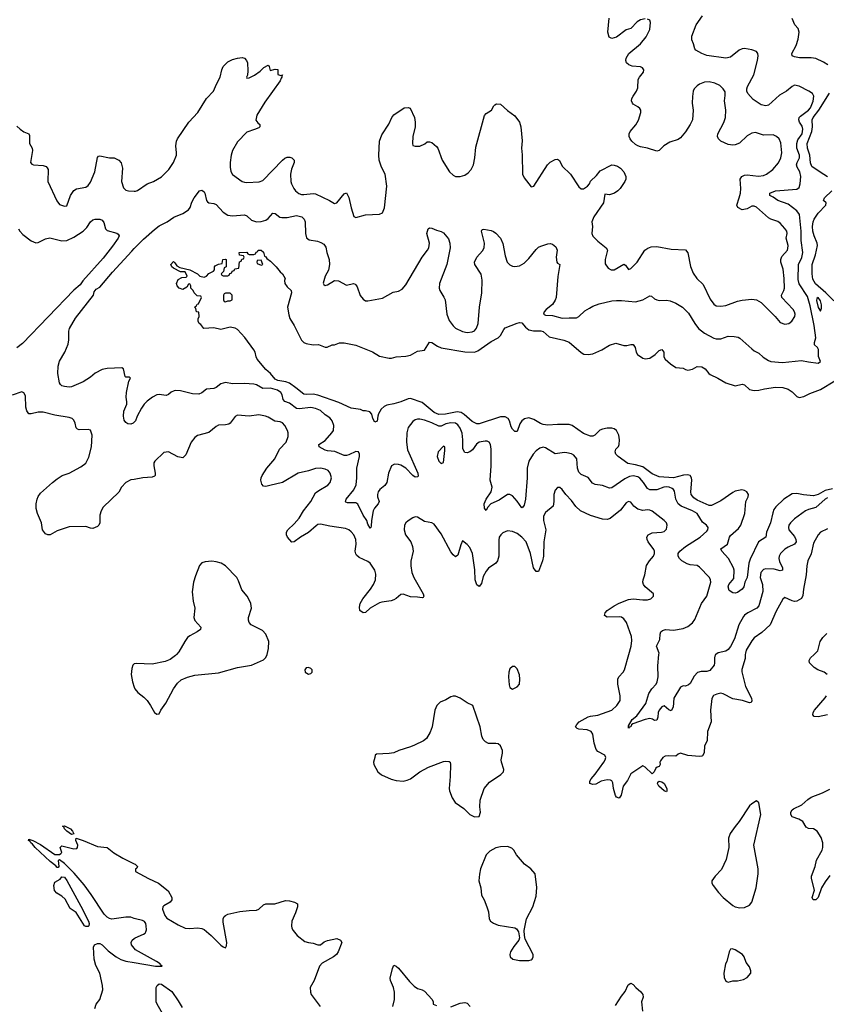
# Model space of a CAD drawing. Header units: inches. Extents: x 2001573 to 2220545, y 644482 to 846830.
# Tile 749 of 755: x 2209033 to 2215839, y 757049 to 765354. Entities that reach past the tile are written whole.
import ezdxf

# ---------------------------------------------------------------- set-up
doc = ezdxf.new("R2010")
doc.units = ezdxf.units.IN
doc.header["$MEASUREMENT"] = 0
for name, color, linetype in [('C2705', 7, 'Continuous'), ('C2706', 7, 'Continuous'), ('C2715', 7, 'Continuous'), ('C2716', 7, 'Continuous')]:
    doc.layers.add(name, color=color, linetype=linetype)

msp = doc.modelspace()

# ---------------------------------------------------------------- linework, layer by layer
at = {"layer": 'C2705', "color": 5}
for points, elevation in [([(2210000, 759920.2), (2209987.3, 759910), (2209978.8, 759881.2), (2209973, 759830), (2209983.8, 759770), (2210000, 759724.8)], 320), ([(2210000, 757772.7), (2209970, 757783.8), (2209930, 757784.3), (2209810, 757767), (2209790, 757771.2), (2209770, 757783.2), (2209747, 757810), (2209636.2, 757976.2), (2209576.7, 758056.7), (2209493.8, 758153.7), (2209410, 758236), (2209370, 758268), (2209358, 758262), (2209364.7, 758210), (2209357.3, 758202.7), (2209350, 758202.7), (2209338, 758218), (2209290, 758253.3), (2209164, 758370), (2209140.7, 758400.7), (2209127.3, 758410), (2209122.7, 758422.7), (2209107, 758430), (2209110, 758442), (2209144.7, 758430), (2209210, 758395.5), (2209330, 758312), (2209370, 758312), (2209380.4, 758319.6), (2209388, 758330), (2209375.3, 758370), (2209390, 758384.7), (2209490, 758358.8), (2209516, 758364), (2209522, 758370), (2209522.7, 758390), (2209507, 758430), (2209510, 758451.3), (2209570, 758431.4), (2209690, 758381.1), (2209770, 758371.3), (2209826.6, 758326.6), (2209902.6, 758282.6), (2210000, 758233.9)], 280), ([(2209667.7, 757012.3), (2209679, 757050), (2209709.5, 757090.5), (2209734.5, 757170), (2209731.8, 757208.2), (2209709.6, 757310), (2209676.6, 757376.6), (2209660.7, 757430), (2209656, 757530), (2209664.2, 757550), (2209690, 757562.1), (2209710, 757561.1), (2209730, 757549.6), (2209779.3, 757499.3), (2209848.6, 757448.6), (2209887.9, 757427.9), (2209930, 757412.7), (2210000, 757400.7)], 280), ([(2210000, 757521.4), (2209977.4, 757550), (2209972.8, 757570), (2209982, 757590), (2210000, 757603.7)], 280)]:
    msp.add_lwpolyline(points, dxfattribs=dict(at, elevation=elevation))
at = {"layer": 'C2705', "color": 5, "elevation": 280}
for points in [[(2209470, 758482), (2209432.3, 758510), (2209412.3, 758530), (2209405.6, 758545.6), (2209395.3, 758550), (2209410, 758554), (2209461.6, 758530), (2209479.5, 758510), (2209490, 758486)], [(2209590, 757704.9), (2209581, 757710), (2209510, 757822.4), (2209458, 757858), (2209416, 757935.9), (2209390, 757959.7), (2209347, 757987), (2209328.1, 758008.1), (2209321.8, 758050), (2209330, 758078), (2209375.3, 758104.7), (2209390, 758124.7), (2209410, 758121), (2209430, 758094), (2209550, 757876.9), (2209614.2, 757750), (2209620.1, 757730), (2209615.7, 757710), (2209610, 757704.9)]]:
    msp.add_lwpolyline(points, close=True, dxfattribs=at)
at = {"layer": 'C2706', "color": 5}
for points, elevation in [([(2209010, 764456), (2209036, 764430), (2209067.9, 764407.9), (2209110.7, 764390.7), (2209115.9, 764375.9), (2209117.1, 764310), (2209137.3, 764270), (2209142, 764250), (2209124, 764150), (2209135.9, 764135.9), (2209150.4, 764130.4), (2209230, 764125.3), (2209256, 764116), (2209265.3, 764105.3), (2209272.2, 764090), (2209270.5, 763990), (2209345.9, 763825.8), (2209370, 763794.8), (2209410, 763781), (2209430, 763784.7), (2209462.4, 763870), (2209490, 763913), (2209513, 763927), (2209590, 763941.5), (2209610, 763954.6), (2209630, 763984.4), (2209668, 764070), (2209690, 764191), (2209698.4, 764201.6), (2209710, 764206.4), (2209790, 764188.7), (2209830, 764188.2), (2209870.3, 764170.3), (2209890, 764146), (2209901.8, 764101.8), (2209892.2, 763990), (2209910, 763934.8), (2209930, 763917.3), (2209950, 763910.7), (2210000, 763907.9)], 280), ([(2209022.6, 763590), (2209034.6, 763570), (2209061, 763540.9), (2209130, 763489.2), (2209170, 763472.2), (2209190, 763475.2), (2209250, 763506.4), (2209287.4, 763512.6), (2209390, 763488.4), (2209430, 763490.2), (2209490, 763520.6), (2209570, 763571.2), (2209599.6, 763600.4), (2209630, 763648.2), (2209650, 763666.4), (2209670, 763672.4), (2209710, 763672.2), (2209730, 763663.8), (2209743.2, 763643.2), (2209756.9, 763590), (2209770, 763576), (2209852.8, 763552.8), (2209864.8, 763544.8), (2209871.6, 763530), (2209864.5, 763510), (2209816.8, 763443.2), (2209736.5, 763343.5), (2209565.5, 763150), (2209543.1, 763116.9), (2209490, 763073.2), (2209056.7, 762623.3), (2209010, 762587.2)], 260), ([(2210000, 761959.4), (2209990, 761949.4), (2209970, 761942.7), (2209946.3, 761946.3), (2209930, 761955.3), (2209915.5, 761975.5), (2209909.7, 762009.7), (2209911.8, 762051.8), (2209936, 762110), (2209938, 762130), (2209930.9, 762170), (2209934.8, 762210), (2209954.7, 762305.3), (2209968, 762330), (2209959, 762339), (2209930, 762337.2), (2209923.6, 762343.6), (2209908, 762408), (2209896.4, 762416.4), (2209770, 762410.7), (2209730, 762402.8), (2209668.7, 762371.3), (2209630, 762338.9), (2209570, 762300.5), (2209470, 762258.3), (2209450, 762255.4), (2209410, 762258.7), (2209390, 762265.1), (2209376.3, 762276.3), (2209369.7, 762290), (2209355.6, 762370), (2209357.6, 762430), (2209370, 762473), (2209414.5, 762550), (2209443, 762617), (2209447.5, 762652.5), (2209447.4, 762727.4), (2209453.8, 762750), (2209504.5, 762835.5), (2209654.6, 763030), (2209660.3, 763059.7), (2209678.4, 763081.6), (2209710, 763098.9), (2209815.8, 763224.2), (2209978.8, 763401.2), (2210000, 763422.6)], 260), ([(2210000, 761476.8), (2209970, 761471.3), (2209930, 761451.5), (2209892.2, 761410), (2209870.2, 761369.8), (2209737.6, 761242.4), (2209720.3, 761210), (2209710, 761175.3), (2209710, 761108.7), (2209702, 761090), (2209690, 761078), (2209650, 761061.2), (2209630, 761064), (2209590, 761079), (2209450, 761075.6), (2209350, 761043.7), (2209291.3, 761010), (2209270, 761008.3), (2209250, 761018.4), (2209224.7, 761050), (2209216.3, 761110), (2209183.1, 761190), (2209172.6, 761230), (2209171.2, 761270), (2209179.7, 761310), (2209190, 761333.4), (2209210, 761360.4), (2209309.7, 761450.3), (2209350, 761480.5), (2209391.1, 761508.9), (2209451.9, 761528.1), (2209550, 761581.7), (2209590, 761614), (2209616.9, 761663.1), (2209639.3, 761750), (2209643.5, 761850), (2209630, 761891.8), (2209610, 761898), (2209534.9, 761894.9), (2209520.7, 761900.7), (2209509.6, 761910), (2209502.4, 761950), (2209490, 761976), (2209476, 761990), (2209450, 761999.7), (2209330, 762016.8), (2209230, 762042.7), (2209190, 762042.7), (2209130, 762029.7), (2209110, 762029.6), (2209093.9, 762053.9), (2209085.7, 762085.7), (2209081.5, 762181.5), (2209067, 762207), (2209050, 762215.1), (2208970, 762187.1)], 280)]:
    msp.add_lwpolyline(points, dxfattribs=dict(at, elevation=elevation))
at = {"layer": 'C2715', "color": 5}
for points, elevation in [([(2210000, 759724.8), (2210005.3, 759710), (2210030, 759679.3), (2210080.3, 759640.3), (2210107.7, 759610), (2210137.3, 759570), (2210170, 759511.3), (2210190, 759496), (2210210, 759498), (2210224, 759530), (2210266, 759590), (2210329.7, 759710.3), (2210363.3, 759756.7), (2210394.9, 759785.1), (2210450, 759808), (2210510, 759826), (2210710, 759844.9), (2210870, 759890.4), (2210990, 759910.5), (2211090, 759953), (2211110, 759973.4), (2211121.4, 759998.6), (2211121.8, 760000)], 320), ([(2210355.5, 760000), (2210348, 759992), (2210302, 759958), (2210259.7, 759940.3), (2210150, 759916.9), (2210015.5, 759924.5), (2210000, 759920.2)], 320), ([(2215155.5, 760000), (2215153.4, 759966.6), (2215126.5, 759873.5), (2215127.1, 759852.9), (2215157.8, 759730), (2215206.7, 759630), (2215210.2, 759609.8), (2215204.7, 759595.3), (2215190, 759591.1), (2215132.3, 759612.3), (2215050, 759626.2), (2214970, 759667.4), (2214950, 759671.9), (2214914.4, 759665.6), (2214886.8, 759653.2), (2214873.1, 759626.9), (2214861.6, 759530), (2214868.8, 759430), (2214836.1, 759350), (2214832.9, 759270), (2214812, 759230), (2214807.6, 759170), (2214795.2, 759144.8), (2214790, 759140.5), (2214770, 759139.7), (2214670, 759147.1), (2214610, 759166.6), (2214590, 759159.3), (2214570, 759142.9), (2214510, 759145.1), (2214479.6, 759140.4), (2214460.7, 759130), (2214438.8, 759101.2), (2214434.8, 759090), (2214437.3, 759070), (2214430, 759055.3), (2214410.8, 759049.2), (2214400.7, 759039.3), (2214386, 759010), (2214370, 758994), (2214310, 759049.4), (2214290, 759061.2), (2214190, 758993), (2214162.6, 758937.5), (2214125.5, 758890), (2214106.7, 758813.3), (2214090, 758787), (2214070, 758795.6), (2214061.5, 758810), (2214042.5, 758870), (2214036.8, 758916.8), (2214030, 758933.3), (2214019.3, 758939.3), (2213990, 758942), (2213938.8, 758930), (2213893.4, 758906.6), (2213870, 758901.7), (2213843.7, 758910), (2213844.7, 758930), (2213855.3, 758950), (2213890, 758990.3), (2213961.6, 759090), (2213974, 759110), (2213979.3, 759130), (2213969, 759150), (2213910, 759180.9), (2213896.6, 759196.6), (2213880.7, 759250), (2213870, 759328), (2213855.1, 759350), (2213822.5, 759362.5), (2213750, 759368.2), (2213735.9, 759375.9), (2213724, 759390), (2213732.8, 759410), (2213752.9, 759430), (2213830, 759472.1), (2213850, 759480.1), (2213910, 759488.9), (2214030, 759530.2), (2214071.3, 759568.7), (2214099.2, 759610), (2214099.8, 759650), (2214080.3, 759750), (2214079.1, 759790), (2214088.1, 759810), (2214126, 759850), (2214135.8, 759870), (2214172.4, 760000)], 280), ([(2214905.6, 760000), (2214902.2, 759997.8), (2214895.5, 759970), (2214896.9, 759930), (2214892.8, 759910), (2214857, 759863), (2214830, 759855), (2214783, 759857), (2214752.8, 759847.2), (2214724.5, 759815.5), (2214690, 759754.5), (2214677.6, 759742.4), (2214650, 759733.3), (2214630, 759734), (2214610, 759725.1), (2214552.9, 759630), (2214545.5, 759554.5), (2214530, 759524.5), (2214510, 759533.3), (2214470, 759565.1), (2214450, 759558.9), (2214429.2, 759530), (2214420.7, 759510), (2214417.8, 759470), (2214410, 759445.2), (2214390, 759442.9), (2214373.2, 759453.2), (2214350, 759458.7), (2214310, 759451.9), (2214206.4, 759413.6), (2214195.4, 759404.6), (2214190, 759389.3), (2214174.8, 759385.2), (2214170, 759378), (2214170, 759398), (2214200.5, 759450), (2214239.1, 759480.9), (2214315, 759585), (2214341.7, 759670), (2214368.1, 759710), (2214402.6, 759750), (2214412, 759770), (2214419.2, 759810), (2214416.9, 759903.1), (2214427, 760000)], 260), ([(2215845.7, 759830), (2215821.6, 759850), (2215767.3, 759870), (2215736.3, 759890), (2215696.4, 759930), (2215693.5, 759950), (2215706, 759970), (2215737.2, 760000)], 280), ([(2215850, 759489.8), (2215770, 759472.8), (2215735.6, 759475.6), (2215724.7, 759490), (2215726.9, 759510), (2215738, 759530), (2215830, 759633.7), (2215839.3, 759650)], 280), ([(2215870, 758133.7), (2215830, 758082), (2215799.7, 758030), (2215770, 757948.5), (2215750, 757931.1), (2215727.6, 757930), (2215719.7, 757950), (2215738.7, 758010), (2215714.8, 758110), (2215714.2, 758130), (2215744.3, 758210), (2215755.9, 758264.1), (2215803.1, 758350), (2215810, 758372), (2215810.8, 758410.8), (2215794.3, 758454.3), (2215762.9, 758510), (2215730, 758529.7), (2215690, 758532.8), (2215670, 758543.6), (2215640.5, 758590), (2215607.6, 758610), (2215550.7, 758630.7), (2215538.7, 758650), (2215538.7, 758670), (2215551.1, 758690), (2215561.9, 758698.1), (2215631.1, 758730), (2215682.6, 758777.4), (2215710, 758796.5), (2215807, 758833), (2215870, 758862.3)], 280), ([(2210000, 758233.9), (2210007.7, 758230), (2210026.8, 758210), (2210022, 758198), (2210011.3, 758188.7), (2210011, 758170), (2210119.1, 758110), (2210205.5, 758070), (2210286.2, 758006.2), (2210316.3, 757950), (2210318, 757930), (2210302, 757910), (2210250, 757879.7), (2210242, 757870), (2210237.3, 757850), (2210256.6, 757796.6), (2210274.2, 757774.2), (2210370, 757717.7), (2210430, 757692.2), (2210470, 757687.1), (2210533.9, 757693.9), (2210570, 757687.8), (2210590, 757678.3), (2210650, 757629), (2210730, 757547.8), (2210750, 757532.4), (2210770, 757525.5), (2210778.9, 757541.1), (2210780.5, 757570), (2210750, 757742), (2210748.7, 757770), (2210758.7, 757790), (2210770, 757797.8), (2210790.2, 757810.2), (2210890.3, 757830.3), (2210970, 757840.5), (2211030, 757842), (2211050, 757850.4), (2211090, 757888.5), (2211110, 757896.5), (2211185.1, 757894.9), (2211276.9, 757923.1), (2211310, 757921.1), (2211352, 757910), (2211375.9, 757895.9), (2211377.3, 757870), (2211361.1, 757818.9), (2211330.7, 757750), (2211327.3, 757710), (2211330.5, 757690), (2211340.5, 757670), (2211373, 757630), (2211439.2, 757579.2), (2211470, 757568.7), (2211510, 757565.5), (2211550, 757550.6), (2211570, 757550.7), (2211603.3, 757576.7), (2211630, 757588.2), (2211710, 757604.9), (2211741, 757590), (2211750.8, 757570), (2211721.6, 757490), (2211706, 757470), (2211682, 757450), (2211585.5, 757394.5), (2211563.8, 757370), (2211516.5, 757250), (2211484.9, 757190), (2211486, 757150), (2211493, 757130), (2211567.7, 757030)], 280), ([(2210000, 757603.7), (2210008.3, 757610), (2210078.9, 757641.1), (2210091.2, 757648.9), (2210098.9, 757661.1), (2210103.2, 757676.8), (2210101.5, 757710), (2210097.5, 757730), (2210086, 757746), (2210070, 757756.3), (2210010, 757769.1), (2210000, 757772.7)], 280), ([(2210000, 757400.7), (2210178, 757370), (2210234, 757370), (2210221.6, 757381.6), (2210219.5, 757390), (2210187.3, 757410), (2210010, 757508.7), (2210000, 757521.4)], 280), ([(2212181.2, 757030), (2212195.6, 757090), (2212196.3, 757150), (2212188, 757190), (2212162, 757250), (2212158, 757270), (2212178, 757350), (2212190, 757378), (2212210, 757371), (2212230, 757354), (2212321.5, 757241.5), (2212360.9, 757200.9), (2212390, 757183), (2212430, 757170.5), (2212450, 757159.1), (2212513.4, 757090), (2212522.8, 757070), (2212522, 757050), (2212550, 757038.4)], 280), ([(2210238.4, 756970), (2210191.8, 757050), (2210185.6, 757070), (2210185.6, 757190), (2210193.8, 757206.2), (2210210, 757220.7), (2210230, 757219.1), (2210315.9, 757155.9), (2210370, 757078.8), (2210402.8, 757022.8)], 260), ([(2214061.3, 757038.7), (2214110, 757117.3), (2214142.9, 757157.1), (2214167.9, 757212.1), (2214190, 757226), (2214210, 757216), (2214230.7, 757190), (2214272.7, 757152.7), (2214290.4, 757130), (2214294.9, 757110), (2214280.5, 757070), (2214288.6, 756990)], 280), ([(2212670, 757027), (2212750, 757059.1), (2212790, 757064.9), (2212810, 757059.1), (2212834.3, 757030)], 280)]:
    msp.add_lwpolyline(points, dxfattribs=dict(at, elevation=elevation))
for points, elevation in [([(2211470, 759888.7), (2211450, 759888), (2211438, 759870), (2211442, 759850), (2211470, 759832), (2211490, 759838), (2211502, 759850), (2211502, 759870), (2211490, 759882)], 320), ([(2213190, 759899), (2213170, 759878), (2213160.7, 759850), (2213156.3, 759810), (2213162, 759742), (2213170, 759722), (2213190, 759706), (2213230, 759726.8), (2213249.2, 759750), (2213254.5, 759790), (2213250, 759828), (2213230, 759879), (2213210, 759897.2)], 320), ([(2212710, 759647.3), (2212690, 759647.3), (2212670, 759641.6), (2212630, 759617), (2212582, 759598), (2212553, 759570), (2212536.4, 759530), (2212514.6, 759390), (2212496.1, 759344), (2212466, 759290), (2212439.1, 759270), (2212365.3, 759234.7), (2212330, 759219.7), (2212231, 759190), (2212188.9, 759171.1), (2212150, 759163.5), (2212042.5, 759157.5), (2212031.3, 759150), (2212030.9, 759129.1), (2212018, 759090), (2212021, 759070), (2212056, 759010), (2212085.2, 758985.2), (2212167.9, 758947.9), (2212210, 758937.3), (2212270, 758930.8), (2212302, 758938), (2212330, 758950.8), (2212410, 759010.7), (2212482, 759050), (2212610, 759095.5), (2212630, 759100.5), (2212657.5, 759097.5), (2212666, 759090), (2212667.3, 759070), (2212665.5, 758970), (2212656.4, 758870), (2212659.3, 758850), (2212682, 758790), (2212706.8, 758750), (2212779.9, 758699.9), (2212830, 758651), (2212870, 758631.3), (2212910, 758634), (2212921.2, 758670), (2212915.3, 758715.3), (2212919.7, 758770), (2212952.8, 758870), (2212996.5, 758923.5), (2213092.7, 758987.3), (2213114.5, 759010), (2213116.9, 759030), (2213098.3, 759090), (2213096.4, 759110), (2213107.3, 759167.3), (2213107, 759190), (2213090, 759229), (2213070, 759245.2), (2213050, 759249.4), (2212990, 759247.6), (2212962.3, 759262.3), (2212942.7, 759282.7), (2212932.3, 759310), (2212918.4, 759390), (2212855.3, 759570), (2212810, 759592.3), (2212750, 759631.8)], 320), ([(2214490, 758841.2), (2214470, 758848), (2214426.9, 758890), (2214415.1, 758910), (2214418, 758922), (2214428, 758930), (2214450, 758926), (2214471.6, 758910), (2214494, 758870), (2214494.4, 758850)], 280), ([(2215250, 758764), (2215210, 758740.9), (2215190, 758722.7), (2215104.9, 758590), (2215070, 758549.6), (2215029, 758490), (2215013.1, 758450), (2215016.5, 758370), (2214994.9, 758270), (2214953.9, 758186.1), (2214900.3, 758130), (2214873, 758090), (2214873.4, 758070), (2214883, 758050), (2214930, 757990.5), (2214970, 757950.4), (2215050, 757883), (2215070, 757870.5), (2215110, 757861.6), (2215150, 757866.4), (2215190, 757883.8), (2215209.7, 757910.3), (2215246.6, 758030), (2215262.8, 758150), (2215263.1, 758190), (2215226.9, 758390), (2215286.3, 758650), (2215270, 758748)], 320), ([(2213150, 758379.5), (2213090, 758377), (2213050, 758367.3), (2213000.5, 758339.5), (2212970.4, 758310), (2212921.6, 758190), (2212912.3, 758147.7), (2212908.4, 758090), (2212924.4, 758030), (2212928.6, 757970), (2212952.4, 757930), (2212974.9, 757870), (2212988.2, 757830), (2212994.9, 757770), (2213006, 757750), (2213030, 757732), (2213070, 757716.9), (2213210, 757694.9), (2213224.4, 757684.4), (2213241.3, 757661.3), (2213250.8, 757610), (2213246, 757590), (2213202.8, 757537.3), (2213174.3, 757490), (2213167.8, 757470), (2213170.4, 757450), (2213194.8, 757430), (2213250, 757418), (2213330, 757419.3), (2213350, 757424.9), (2213357.2, 757430), (2213366.6, 757450), (2213365.1, 757470), (2213298.9, 757598.9), (2213291.2, 757630), (2213291, 757670), (2213309.5, 757770), (2213362, 757870), (2213390, 757962), (2213395.2, 758035.2), (2213381.6, 758150), (2213345.6, 758190), (2213292.8, 758230), (2213223.7, 758310), (2213202.7, 758350), (2213185.8, 758365.8)], 320), ([(2215043.8, 757516.2), (2215030, 757512.7), (2215018.4, 757490), (2214998.7, 757410), (2214989, 757390), (2214974.9, 757310), (2214975.8, 757275.8), (2214990, 757244), (2215010, 757236.3), (2215050, 757247.7), (2215090, 757246), (2215141.2, 757258.8), (2215170, 757274), (2215200.9, 757310), (2215202, 757330), (2215190, 757364), (2215162.3, 757402.3), (2215145.1, 757450), (2215132, 757470), (2215070, 757509.4)], 320)]:
    msp.add_lwpolyline(points, close=True, dxfattribs=dict(at, elevation=elevation))
at = {"layer": 'C2716', "color": 5}
for points, elevation in [([(2210000, 763422.6), (2210078.4, 763501.6), (2210170, 763584.5), (2210210, 763615.3), (2210276.9, 763650), (2210332.7, 763687.3), (2210410, 763719.2), (2210458.6, 763750), (2210471.2, 763768.8), (2210486.3, 763813.7), (2210506.6, 763850), (2210550, 763909.2), (2210570, 763915.6), (2210590, 763900.8), (2210596.3, 763890), (2210610.2, 763830.2), (2210617.8, 763817.8), (2210630, 763810.3), (2210670, 763804.2), (2210690, 763794.7), (2210749.4, 763729.4), (2210790, 763705), (2210830, 763698.8), (2210930, 763708.7), (2210950, 763699.5), (2210990, 763663.2), (2211030.2, 763650.2), (2211070, 763651.8), (2211110, 763663.6), (2211130, 763678), (2211170, 763721.3), (2211190, 763718.4), (2211228, 763688), (2211244.2, 763684.2), (2211290, 763684.7), (2211370, 763702), (2211413.4, 763690), (2211432.3, 763672.3), (2211441.3, 763650), (2211443.8, 763550), (2211452.9, 763512.9), (2211475.9, 763495.9), (2211545.9, 763485.9), (2211575.4, 763475.4), (2211599.5, 763459.5), (2211615.5, 763435.5), (2211623.8, 763390), (2211643.2, 763330), (2211647.6, 763290), (2211639.5, 763240.5), (2211610.5, 763190), (2211592.7, 763132.7), (2211599.6, 763119.6), (2211610, 763112), (2211630, 763118), (2211690, 763154), (2211722, 763150), (2211790, 763114.8), (2211850, 763127.3), (2211862.5, 763122.5), (2211870, 763118.8), (2211881.3, 763101.3), (2211906.3, 763026.3), (2211930, 762996.3), (2211950, 762983), (2211970, 762981.6), (2212095.6, 763004.4), (2212184.8, 763055.2), (2212230, 763064.9), (2212259.4, 763080.6), (2212290, 763118), (2212429.7, 763350), (2212475.1, 763410), (2212484.7, 763430), (2212489.6, 763470), (2212469.5, 763550), (2212479, 763590), (2212490, 763598.8), (2212510, 763596.3), (2212550, 763578), (2212590, 763567.3), (2212610, 763554.8), (2212650, 763506.8), (2212663.7, 763470), (2212665.7, 763430), (2212637.8, 763290), (2212575.3, 763130), (2212571.5, 763090), (2212577.3, 763070), (2212612.8, 763012.8), (2212622, 762990), (2212637.6, 762870), (2212657.5, 762817.5), (2212690, 762771.8), (2212710, 762751.6), (2212770, 762722.8), (2212810, 762716.1), (2212850, 762720.9), (2212869.4, 762730), (2212888.8, 762751.2), (2212902.4, 762790), (2212912, 762930), (2212933.8, 763050), (2212936.5, 763156.5), (2212927.7, 763207.7), (2212874, 763290), (2212869.7, 763310), (2212889.6, 763350), (2212937.1, 763402.9), (2212952.3, 763430), (2212955.6, 763470), (2212929.5, 763570.5), (2212935.3, 763584.7), (2212950, 763586.8), (2213010, 763576.3), (2213030, 763567.7), (2213050, 763553.4), (2213090, 763510.6), (2213110, 763466), (2213130, 763361), (2213146, 763310), (2213170, 763284.9), (2213190, 763276.3), (2213210, 763273.4), (2213250, 763279.1), (2213290, 763301.6), (2213330, 763340.5), (2213390, 763415.5), (2213410, 763434.9), (2213430, 763443.8), (2213490, 763463.8), (2213510, 763466), (2213530, 763460.5), (2213557.7, 763437.7), (2213568.2, 763410), (2213560.3, 763350), (2213564.9, 763310), (2213570, 763301), (2213591.3, 763290), (2213573.3, 763186.7), (2213559.7, 763010), (2213552.6, 762987.4), (2213528.5, 762951.5), (2213475.5, 762910), (2213458.4, 762890), (2213454, 762870), (2213470, 762861.3), (2213530, 762858.9), (2213610, 762835.3), (2213670, 762840.4), (2213730, 762838.4), (2213750, 762850.4), (2213802.8, 762897.2), (2213839.8, 762920.2), (2213870, 762937.8), (2213922.5, 762957.5), (2214030, 762981.8), (2214070, 762985), (2214110, 762985.8), (2214230, 762972.8), (2214289.8, 762990.2), (2214350, 763024.4), (2214363, 763023), (2214390, 763000.5), (2214410.3, 762990.3), (2214430, 762986.5), (2214490, 762987.4), (2214521.7, 762981.7), (2214570, 762962), (2214624.9, 762930), (2214677.2, 762877.2), (2214729.1, 762790), (2214759.7, 762750), (2214810, 762710.2), (2214890, 762668), (2214910, 762661.8), (2214950, 762663.2), (2215010, 762684.2), (2215062, 762682), (2215095.1, 762675.1), (2215110, 762668), (2215210, 762576.4), (2215230, 762561.6), (2215270, 762542.4), (2215306.4, 762506.4), (2215350, 762479.5), (2215371.6, 762471.6), (2215470, 762463.2), (2215630, 762479.5), (2215690, 762466.7), (2215770, 762457.6), (2215790.5, 762470), (2215772.7, 762512.7), (2215773.2, 762573.2), (2215765.2, 762590), (2215739.7, 762610), (2215738.8, 762630), (2215751.5, 762670), (2215735.8, 762775.8), (2215701.6, 762941.6), (2215679.4, 763019.4), (2215610, 763126), (2215602, 763162), (2215604.5, 763290), (2215632.3, 763347.7), (2215639.6, 763390), (2215625.6, 763490), (2215628.2, 763570), (2215612.4, 763710), (2215590, 763742.9), (2215517.9, 763797.9), (2215430, 763829.2), (2215390, 763857.6), (2215362, 763870), (2215363.6, 763890), (2215410, 763909.2), (2215590, 763924.1), (2215610, 763939.6), (2215618.1, 763970), (2215623.4, 764030), (2215616, 764070), (2215592.7, 764110), (2215588.8, 764130), (2215593.8, 764150), (2215613.6, 764190), (2215612.7, 764210), (2215591.2, 764270), (2215591.1, 764310), (2215599.9, 764340.1), (2215634.5, 764390), (2215640.7, 764430), (2215635, 764455), (2215612, 764490), (2215605.9, 764510), (2215611.2, 764530), (2215620.3, 764539.7), (2215688.2, 764590), (2215706.3, 764610), (2215727.7, 764667.7), (2215734.7, 764710), (2215722.9, 764730), (2215690.7, 764750.7), (2215610, 764794.3), (2215570, 764801.1), (2215550, 764791.1), (2215503.1, 764750), (2215443.8, 764716.2), (2215350, 764634), (2215330, 764626.9), (2215290, 764636), (2215222, 764682), (2215176.1, 764730), (2215167.7, 764750), (2215167.6, 764770), (2215174.2, 764790), (2215226.3, 764890), (2215257.7, 765010), (2215263.9, 765050), (2215260.5, 765070), (2215250, 765085.1), (2215210, 765099.2), (2215150, 765109.7), (2215130, 765108.6), (2215103.1, 765096.9), (2215030, 765039.1), (2214990, 765028.5), (2214830, 765053.3), (2214788.2, 765068.2), (2214738, 765098), (2214730, 765108), (2214719.3, 765150), (2214704.4, 765184.4), (2214704.6, 765215.4), (2214740.7, 765310), (2214794.7, 765385.3)], 260), ([(2210000, 763907.9), (2210010, 763907.3), (2210027.2, 763912.8), (2210110, 763968.5), (2210162.7, 763990), (2210230, 764028.5), (2210292, 764090), (2210331.7, 764150), (2210355.1, 764210), (2210356.9, 764230), (2210349.7, 764290.3), (2210356.3, 764330), (2210364.7, 764350), (2210459.1, 764490), (2210537.2, 764570), (2210610, 764688), (2210669.6, 764750), (2210693.3, 764810), (2210723.6, 764870), (2210738, 764930), (2210750, 764958.8), (2210790, 764997.3), (2210830, 765017.3), (2210870, 765030.7), (2210910, 765034.8), (2210931, 765030), (2210946.8, 765010), (2210954, 764990), (2210957.1, 764922.9), (2210954.8, 764885.2), (2210947.3, 764870), (2210950, 764862), (2210970, 764864.9), (2211013.5, 764886.5), (2211061, 764919), (2211093.2, 764950), (2211130.7, 764970.7), (2211138.8, 764958.8), (2211145.4, 764925.4), (2211190, 764938), (2211210, 764934), (2211212, 764892), (2211236.4, 764883.6), (2211250.5, 764890), (2211243.6, 764876.4), (2211246, 764870), (2211238, 764862), (2211230, 764839.5), (2211100.8, 764659.2), (2211034.2, 764550), (2211027, 764507), (2211043, 764483), (2211058, 764470), (2211058, 764450), (2211050, 764442), (2211013.7, 764426.3), (2210950, 764404.5), (2210870, 764322.4), (2210828.9, 764250), (2210817.6, 764210), (2210810.3, 764150), (2210808.7, 764108.7), (2210814, 764074), (2210828.8, 764048.8), (2210911, 763990), (2210930, 763982.4), (2210950, 763982), (2211052.8, 763987.2), (2211083.3, 763996.7), (2211250, 764170.3), (2211270, 764185.3), (2211290, 764193.4), (2211313.4, 764193.4), (2211330, 764187.7), (2211348, 764168), (2211348.2, 764150), (2211326.5, 764093.5), (2211316.9, 764050), (2211320.3, 763990), (2211325.5, 763970), (2211346.5, 763930), (2211361.7, 763910), (2211388.7, 763888.7), (2211410, 763880.2), (2211430, 763878.4), (2211510, 763886.7), (2211530, 763884.7), (2211648, 763830), (2211690, 763804), (2211710, 763810.4), (2211770, 763886.4), (2211790, 763892.7), (2211810, 763854.8), (2211830, 763767.3), (2211853, 763693), (2211870, 763684.9), (2211950, 763706.7), (2212070, 763714.4), (2212094, 763726), (2212110, 763766), (2212130.6, 763950), (2212115.6, 764050), (2212085.1, 764110), (2212066.6, 764170), (2212063.9, 764210), (2212069.7, 764330), (2212090, 764384), (2212146.9, 764473.1), (2212173.3, 764530), (2212190, 764550.4), (2212278, 764610), (2212310, 764614), (2212326.8, 764606.8), (2212363.1, 764530), (2212370.4, 764490), (2212368.6, 764450), (2212350.7, 764370), (2212346.8, 764310), (2212351.6, 764291.6), (2212370, 764286), (2212410, 764286.8), (2212452.5, 764307.5), (2212470, 764324.7), (2212490, 764324.7), (2212510, 764318), (2212550, 764284.7), (2212561, 764270), (2212598.4, 764170), (2212658.4, 764070), (2212690, 764041.6), (2212710, 764032.4), (2212750, 764031.7), (2212790, 764043.6), (2212816.9, 764063.1), (2212841.5, 764090), (2212861.8, 764130), (2212874.2, 764190), (2212882.7, 764277.3), (2212954.9, 764545.1), (2212970, 764564), (2213015.3, 764590), (2213032.9, 764627.1), (2213043.2, 764636.8), (2213056.5, 764643.5), (2213090, 764642), (2213148.5, 764588.5), (2213210, 764542.8), (2213250.5, 764490), (2213260.7, 764450), (2213271.7, 764331.7), (2213268.2, 764270), (2213274, 764214), (2213275.3, 764050), (2213290, 764019.1), (2213350, 763944.7), (2213370, 763951), (2213486.3, 764130), (2213510, 764151.8), (2213550, 764176), (2213570, 764178), (2213587.3, 764167.3), (2213610, 764118.8), (2213679.3, 764050), (2213750, 763942.8), (2213770, 763926), (2213790, 763928.4), (2213822.9, 763950), (2213840.5, 763970), (2213850, 763990.8), (2213899.6, 764040.4), (2213930, 764080.4), (2214030, 764128.4), (2214050, 764128.2), (2214077.7, 764117.7), (2214101.7, 764101.7), (2214130.4, 764070.4), (2214148, 764030), (2214148, 764010), (2214139.1, 763990), (2214099.1, 763930), (2214080.5, 763910), (2214052.7, 763890), (2214010, 763876), (2213970, 763881.2), (2213958.6, 763810), (2213877.4, 763690), (2213861.6, 763650), (2213864.9, 763610), (2213862, 763550), (2213868.9, 763528.9), (2213910, 763485.5), (2213982, 763430), (2213992.4, 763410), (2213973.4, 763330), (2213974, 763294), (2213998, 763258), (2214024.4, 763244.4), (2214050, 763244.9), (2214130.4, 763290.4), (2214144, 763284), (2214170, 763246), (2214190, 763256), (2214242.7, 763310), (2214307, 763410), (2214332.1, 763427.9), (2214362.6, 763437.4), (2214410, 763441.2), (2214530, 763419.7), (2214650, 763412), (2214670, 763386), (2214692.7, 763272.7), (2214714.8, 763214.8), (2214746.4, 763170), (2214799.3, 763119.3), (2214857.8, 762997.8), (2214890, 762954.4), (2214910, 762941.3), (2214950, 762936.4), (2214990, 762944.4), (2215090, 762979.5), (2215130, 762986.7), (2215210, 762995.8), (2215250.3, 762990.3), (2215288.8, 762968.8), (2215407.7, 762850), (2215450, 762800.7), (2215490, 762785.5), (2215522, 762790), (2215549.2, 762810), (2215574.5, 762850), (2215576.2, 762870), (2215571.4, 762890), (2215558.7, 762910), (2215465.1, 763010), (2215459.7, 763030), (2215481.5, 763070), (2215486, 763090), (2215483.9, 763170), (2215475.3, 763250), (2215454.6, 763310), (2215454.9, 763330), (2215464.5, 763355.5), (2215511, 763409), (2215514.9, 763425.1), (2215515.9, 763450), (2215499.1, 763510), (2215509.7, 763550), (2215504.7, 763570), (2215490, 763593.6), (2215450, 763638.7), (2215430, 763652.2), (2215371.6, 763671.6), (2215350, 763683.5), (2215250, 763771.7), (2215230, 763781.4), (2215210, 763781.4), (2215170, 763758.4), (2215130, 763750.7), (2215091.2, 763770), (2215082.7, 763790), (2215105, 763850), (2215113.7, 763890), (2215118.4, 763930), (2215111.9, 764010), (2215125.4, 764030), (2215150, 764042), (2215170, 764045.6), (2215267.3, 764032.7), (2215310, 764040.2), (2215333.3, 764050), (2215387.8, 764090), (2215434.5, 764145.5), (2215456.4, 764190), (2215462.4, 764230), (2215454.9, 764314.9), (2215441.6, 764350), (2215418, 764370), (2215390, 764382), (2215310, 764380.4), (2215242.5, 764402.5), (2215210, 764395.8), (2215170, 764373.1), (2215106.6, 764313.4), (2215070, 764298.6), (2215050, 764296.2), (2215010, 764300.7), (2214949.7, 764330), (2214928.7, 764350), (2214920.8, 764370), (2214923.5, 764390), (2214974.6, 764485.4), (2214987.3, 764530), (2214989.9, 764589.9), (2214979.3, 764670), (2214986.3, 764713.7), (2214984.9, 764744.9), (2214970, 764771.2), (2214939.2, 764799.2), (2214897.6, 764817.6), (2214849.2, 764830.8), (2214812.3, 764827.7), (2214770, 764809.6), (2214750, 764796.3), (2214724.9, 764770), (2214715.6, 764750), (2214710, 764706), (2214708.5, 764650), (2214715.3, 764590), (2214710.3, 764510), (2214690.2, 764470), (2214650, 764407.6), (2214610, 764356.3), (2214590, 764344), (2214519, 764321), (2214468.7, 764291.3), (2214430, 764249.2), (2214410, 764245.2), (2214329.6, 764269.6), (2214270, 764280.9), (2214248.7, 764290), (2214230, 764301.2), (2214199.3, 764330), (2214183.7, 764350), (2214175.1, 764370), (2214175.1, 764390), (2214184.5, 764410), (2214232, 764468), (2214253, 764507), (2214273.3, 764570), (2214273.3, 764590), (2214264.7, 764604.7), (2214250, 764618.7), (2214210, 764642.4), (2214202.4, 764650), (2214196.3, 764670), (2214198.9, 764690), (2214208.3, 764710), (2214236.9, 764750), (2214250, 764778.8), (2214251.7, 764850), (2214262.4, 764870), (2214295.3, 764910), (2214298.3, 764930), (2214287.2, 764947.2), (2214270, 764955.4), (2214200.8, 764960.8), (2214172.7, 764972.7), (2214152.3, 764990), (2214147, 765010), (2214149.5, 765029.5), (2214172, 765070), (2214271.1, 765150), (2214319.7, 765210), (2214349.4, 765270), (2214356, 765330), (2214349.1, 765349.1), (2214330, 765357.2)], 280), ([(2214310, 765360.9), (2214270, 765351.8), (2214243.9, 765336.1), (2214190, 765279.3), (2214150, 765267), (2214070, 765207.8), (2214030, 765194.5), (2214006.9, 765206.9), (2213996.9, 765250), (2214006.6, 765366.6)], 280), ([(2215853, 764973), (2215815.9, 764995.9), (2215750, 765025.3), (2215710, 765032.4), (2215611.4, 765031.4), (2215570, 765039.5), (2215549.6, 765049.6), (2215547, 765070), (2215583.8, 765136.2), (2215602.3, 765190), (2215609.8, 765250), (2215600.6, 765280.6), (2215573.6, 765310), (2215550, 765364)], 240), ([(2215850, 764028.9), (2215786.5, 764066.5), (2215717, 764117), (2215706.8, 764146.8), (2215701, 764210), (2215679.5, 764270), (2215677.4, 764310), (2215716.6, 764410), (2215721.6, 764450), (2215719.6, 764510), (2215729.4, 764530), (2215776.1, 764590), (2215865.6, 764734.4)], 240), ([(2215903.1, 762983.1), (2215836, 763050), (2215747.2, 763127.2), (2215726.6, 763166.6), (2215719, 763210), (2215720.3, 763290), (2215748.6, 763370), (2215765.4, 763450), (2215762.9, 763470), (2215737.3, 763530), (2215726.4, 763570), (2215723.8, 763610), (2215729.1, 763650), (2215736.9, 763670), (2215770, 763720.9), (2215834, 763790), (2215839, 763810), (2215815.1, 763830), (2215822.4, 763850), (2215886.6, 763910)], 240), ([(2215890, 761396.3), (2215830, 761382.2), (2215770, 761349.2), (2215730, 761337.1), (2215645.5, 761345.5), (2215590, 761358.6), (2215550, 761355), (2215480.9, 761310), (2215413.9, 761246.1), (2215397.5, 761222.5), (2215387, 761193), (2215367.5, 761110), (2215334.7, 761030), (2215328.7, 760990), (2215265.7, 760950), (2215195.2, 760804.8), (2215184.5, 760770), (2215170.1, 760649.9), (2215152.8, 760610), (2215142.4, 760570), (2215130, 760549.6), (2215090, 760522.9), (2215070, 760516.2), (2215050, 760520.7), (2215020.5, 760540.5), (2215011.4, 760570), (2215017.7, 760590), (2215059.1, 760640.9), (2215061.4, 760710), (2215056.8, 760730), (2215014.2, 760810), (2214956.3, 760870), (2214948, 760890), (2215005.3, 760930), (2215021.4, 760990), (2215030, 761003.5), (2215097.9, 761062.1), (2215117, 761090), (2215150.5, 761190), (2215159.9, 761290), (2215180.8, 761330), (2215183.4, 761350), (2215169.8, 761370), (2215150, 761382.2), (2215127.6, 761387.6), (2215070, 761377), (2215050, 761366.9), (2214950, 761294.1), (2214870, 761256.1), (2214850, 761257), (2214750, 761301.3), (2214720.1, 761320.1), (2214699.3, 761350), (2214696, 761370), (2214704.5, 761470), (2214701, 761490), (2214689.9, 761509.9), (2214670, 761515.1), (2214632.8, 761512.7), (2214550, 761489.9), (2214430, 761497.6), (2214370, 761524.6), (2214290, 761581.4), (2214230, 761598.9), (2214164.2, 761610), (2214083.1, 761670), (2214063.5, 761690), (2214057.4, 761710), (2214063, 761730), (2214084.9, 761755.1), (2214090.7, 761769.3), (2214094.6, 761810), (2214088.9, 761848.9), (2214068.8, 761888.9), (2214050, 761901.7), (2214030, 761907.4), (2213990, 761909.7), (2213950, 761901.1), (2213929.2, 761890.8), (2213887.3, 761850), (2213870, 761841.3), (2213850, 761840.5), (2213790, 761862.6), (2213694, 761930), (2213670, 761939.8), (2213570, 761940.6), (2213490, 761934.9), (2213450, 761939.9), (2213427.4, 761947.4), (2213370, 761982.2), (2213330, 761995), (2213292.3, 761987.7), (2213270.4, 761970), (2213254.4, 761945.6), (2213230, 761881.2), (2213210, 761879.3), (2213190, 761900.9), (2213179.8, 761919.8), (2213166.2, 761970), (2213155.4, 761990), (2213130, 762004.8), (2213090, 762005.3), (2212910, 761946.2), (2212890, 761945), (2212850, 761964.9), (2212784.2, 762024.2), (2212759.5, 762039.5), (2212725.5, 762045.5), (2212626.5, 762026.5), (2212570, 762023.6), (2212530, 762041.7), (2212430, 762123.9), (2212330, 762157.7), (2212310, 762154.9), (2212250, 762129.9), (2212190, 762113.1), (2212130, 762102.6), (2212108.3, 762091.7), (2212083.7, 762070), (2212061.6, 762030), (2212054.4, 762010), (2212050, 761968), (2212030, 761959), (2212013.2, 761990), (2212005.1, 762025.1), (2211986.8, 762046.8), (2211950, 762056), (2211930, 762056), (2211910, 762065.2), (2211830, 762076.9), (2211725.9, 762125.9), (2211550, 762187.9), (2211510, 762195.4), (2211450, 762191.2), (2211430, 762194), (2211364.2, 762250), (2211308.3, 762288.3), (2211279.7, 762299.7), (2211210, 762309.9), (2211190, 762321.6), (2211148.7, 762368.6), (2211110, 762402), (2211036.4, 762490), (2211027.2, 762510), (2211019.6, 762550), (2211007.8, 762570), (2210934.2, 762674.2), (2210870, 762740.7), (2210850, 762751.8), (2210810, 762759.3), (2210730, 762739.3), (2210670, 762755.3), (2210588, 762750), (2210562, 762782), (2210548.7, 762790), (2210538, 762810), (2210538, 762830), (2210548, 762850), (2210546, 762886), (2210526, 762890), (2210518, 762918), (2210508, 762930), (2210522, 762938), (2210530, 762954), (2210542, 762958), (2210566, 763010), (2210562, 763022), (2210530, 763026), (2210506, 763050), (2210498, 763070), (2210478, 763090), (2210478, 763110), (2210470, 763126), (2210458, 763122), (2210443.6, 763096.4), (2210410, 763079), (2210378, 763090), (2210362, 763110), (2210355.3, 763130), (2210370, 763162), (2210400.4, 763179.6), (2210438, 763182), (2210446, 763190), (2210430, 763226), (2210390, 763228), (2210330, 763258), (2210318, 763270), (2210309.2, 763290), (2210330, 763314), (2210343.6, 763303.6), (2210358, 763278), (2210383.6, 763263.6), (2210470, 763244.7), (2210534, 763210), (2210554, 763190), (2210590, 763182), (2210608.4, 763191.6), (2210630, 763214), (2210668.4, 763231.6), (2210676.4, 763243.6), (2210678, 763270), (2210683.1, 763276.9), (2210710, 763292), (2210742, 763298), (2210746, 763330), (2210770, 763334), (2210774, 763330), (2210774, 763270), (2210758, 763262), (2210754, 763230), (2210734, 763210), (2210738, 763198), (2210750, 763194), (2210790, 763194), (2210802, 763198), (2210807.3, 763212.7), (2210822, 763218), (2210827.3, 763232.7), (2210842, 763238), (2210847.3, 763252.7), (2210882, 763258), (2210887.3, 763312.7), (2210902, 763318), (2210907.3, 763332.7), (2210922, 763338), (2210926, 763350), (2210922, 763362), (2210887.3, 763367.3), (2210886, 763390), (2210950, 763394), (2210958, 763378), (2210970, 763374), (2211010, 763374), (2211022, 763378), (2211027.3, 763392.7), (2211042, 763398), (2211046, 763410), (2211070, 763411), (2211090, 763394), (2211098, 763358), (2211110, 763354), (2211119.6, 763339.6), (2211150, 763318), (2211198, 763270), (2211230, 763226), (2211251.3, 763210), (2211272, 763170), (2211267.3, 763152.7), (2211271, 763130), (2211290, 763101), (2211324.7, 763070), (2211326.8, 763050), (2211291.7, 762930), (2211303, 762863), (2211313, 762833), (2211350, 762775.5), (2211411.6, 762650), (2211430, 762631.6), (2211450, 762623.5), (2211510, 762611.9), (2211553.6, 762613.6), (2211610, 762592.6), (2211627.2, 762592.8), (2211670, 762610.3), (2211690, 762612.2), (2211732.6, 762627.4), (2211770, 762629.1), (2211870, 762608.5), (2212010, 762551.3), (2212070, 762516.8), (2212150, 762499.7), (2212170, 762499.6), (2212210.2, 762510.2), (2212290, 762514.7), (2212330, 762524.7), (2212390, 762557.8), (2212450, 762566), (2212490, 762633), (2212510, 762630.4), (2212558.9, 762598.9), (2212590, 762587.4), (2212790, 762551.9), (2212870, 762550.2), (2212899.2, 762560.8), (2213010, 762638.7), (2213069.7, 762670.3), (2213089.6, 762690.4), (2213118.4, 762741.6), (2213130, 762754), (2213230, 762794.4), (2213250, 762799.3), (2213270, 762798), (2213300.2, 762760.2), (2213330, 762737.4), (2213369.1, 762729.1), (2213430, 762729.1), (2213450, 762724.9), (2213500.2, 762680.2), (2213624, 762650), (2213670, 762633.2), (2213770, 762546), (2213792.3, 762532.3), (2213829.3, 762529.3), (2213870, 762534.7), (2213945.6, 762570), (2214010, 762608.8), (2214064.1, 762624.1), (2214130, 762604.6), (2214154.7, 762605.3), (2214190, 762614), (2214210, 762613), (2214226, 762590), (2214234, 762550), (2214246.4, 762530), (2214290, 762498.7), (2214310, 762493.4), (2214350, 762498.9), (2214394, 762530), (2214430, 762564.9), (2214450, 762571.7), (2214468, 762550), (2214468.4, 762510), (2214480.5, 762490), (2214524, 762450), (2214570, 762420.5), (2214630, 762413.4), (2214650, 762402.8), (2214670, 762398.8), (2214710, 762407.3), (2214750, 762427.3), (2214790, 762424.9), (2214817.3, 762410), (2214846.8, 762370), (2214859.9, 762359.9), (2214922.8, 762330), (2214991.3, 762290), (2215070, 762266.4), (2215130, 762278.4), (2215150, 762274.4), (2215190, 762235.5), (2215230, 762225.5), (2215270, 762228.4), (2215318.8, 762241.2), (2215410, 762253.4), (2215472.2, 762252.2), (2215518, 762238), (2215550, 762215.5), (2215590, 762174.9), (2215610, 762167.4), (2215650, 762176), (2215699.8, 762200.2), (2215790, 762233.6), (2215910, 762307.3)], 240), ([(2214427, 760000), (2214428, 760010), (2214405.1, 760070), (2214434.8, 760125.2), (2214436.4, 760170), (2214443.1, 760190), (2214457.7, 760202.3), (2214482, 760210), (2214550, 760203.2), (2214630, 760218.4), (2214670, 760234.5), (2214710, 760266.5), (2214730, 760295.6), (2214785, 760430), (2214831.3, 760490), (2214864.2, 760610), (2214862.7, 760630), (2214852.2, 760650), (2214770, 760736.8), (2214748.9, 760748.9), (2214690, 760755.6), (2214663.7, 760763.7), (2214618.9, 760790), (2214599.1, 760810), (2214590, 760829.4), (2214588.7, 760850), (2214601.7, 760870), (2214650, 760909.3), (2214775.8, 760990), (2214830, 761039.3), (2214838.7, 761050), (2214842.9, 761070), (2214827, 761090), (2214794.6, 761114.6), (2214748.3, 761190), (2214711.3, 761210), (2214614, 761250), (2214589.8, 761270), (2214569.1, 761310), (2214557.3, 761377.3), (2214550.9, 761390), (2214538.8, 761398.8), (2214512, 761410), (2214490, 761413.1), (2214469.2, 761410.8), (2214410, 761389), (2214349.2, 761389.2), (2214330, 761398.7), (2214295.9, 761450), (2214265.6, 761485.7), (2214250, 761497.1), (2214210, 761505.8), (2214179.2, 761500.8), (2214138.4, 761481.6), (2214030, 761405.6), (2214010, 761402), (2213950, 761423.6), (2213890, 761432), (2213865.3, 761445.3), (2213830, 761493.2), (2213770, 761516.9), (2213750, 761536.2), (2213739.8, 761570), (2213734, 761650), (2213710, 761679.8), (2213690, 761691.6), (2213650, 761701.6), (2213630, 761702.8), (2213550, 761691.2), (2213470, 761741.3), (2213450, 761747.8), (2213420.6, 761739.4), (2213390, 761718.4), (2213365.3, 761690), (2213327.9, 761630), (2213314.9, 761570), (2213315.3, 761490), (2213300.2, 761310), (2213290, 761259), (2213278, 761242), (2213270, 761237), (2213231.9, 761291.9), (2213190, 761338.7), (2213170, 761347.6), (2213150, 761347.8), (2213078.4, 761301.6), (2213009.4, 761270.6), (2212979.9, 761240.1), (2212970, 761214), (2212954.5, 761234.5), (2212953.5, 761270), (2212969.8, 761310), (2213010.7, 761370), (2213020.4, 761410), (2213001.7, 761470), (2213010.7, 761590), (2213012, 761730), (2213006.6, 761770), (2212995.6, 761790), (2212978.2, 761798.2), (2212959.8, 761799.8), (2212910.5, 761790), (2212887.6, 761772.4), (2212853.2, 761726.8), (2212832.4, 761710), (2212810, 761701), (2212790, 761704), (2212772.7, 761732.7), (2212772.9, 761810), (2212765.8, 761865.8), (2212749.4, 761909.4), (2212730, 761935.7), (2212709.3, 761949.3), (2212670, 761953.1), (2212630, 761943.6), (2212590, 761925.5), (2212570, 761923.9), (2212510, 761954.4), (2212450, 761976.8), (2212410, 761985.4), (2212390, 761984.7), (2212370, 761978.7), (2212350, 761963.6), (2212310, 761912.7), (2212298.5, 761870), (2212296.2, 761790), (2212304.7, 761724.7), (2212391.5, 761530), (2212395.3, 761504.7), (2212390, 761497.2), (2212370, 761494), (2212350, 761508), (2212290.7, 761570.7), (2212250, 761596.1), (2212230, 761602), (2212196.2, 761603.8), (2212170.2, 761589.8), (2212144.5, 761530), (2212130.8, 761449.2), (2212115.2, 761424.8), (2212073.1, 761390), (2212058.6, 761370), (2212052.6, 761350), (2212052.9, 761330), (2212066.4, 761290), (2212058, 761270), (2212025.9, 761234.1), (2212015, 761210), (2212000.3, 761130), (2211998.3, 761081.7), (2211996.3, 761070), (2211990, 761065.1), (2211970, 761099), (2211961.2, 761130), (2211930, 761173.3), (2211886, 761266), (2211870, 761277.7), (2211799.5, 761279.5), (2211783.9, 761283.9), (2211780.9, 761290), (2211788.1, 761310), (2211851.9, 761388.1), (2211870.9, 761430), (2211878.8, 761490), (2211876.8, 761570), (2211900.3, 761670), (2211900.3, 761690), (2211892.4, 761710), (2211870, 761711.8), (2211810, 761683.7), (2211790, 761677.7), (2211770, 761677.7), (2211691.9, 761711.9), (2211630, 761717.4), (2211610, 761723.5), (2211559.3, 761750), (2211558, 761770), (2211610, 761804.2), (2211667.4, 761870), (2211679.7, 761890), (2211683.9, 761930), (2211670.8, 761970), (2211662.3, 761982.3), (2211650, 761995.6), (2211610, 762020.3), (2211570, 762057.8), (2211530, 762075.7), (2211490, 762083.4), (2211390, 762072.5), (2211370, 762074.7), (2211310, 762118.5), (2211270, 762133.6), (2211256.8, 762150), (2211246.9, 762190), (2211236.8, 762210), (2211209.1, 762229.1), (2211150, 762245.5), (2211084.4, 762244.4), (2211030, 762275), (2211010, 762279.2), (2210930, 762286.2), (2210830, 762283), (2210770, 762293), (2210730, 762282.9), (2210690, 762252), (2210670, 762243), (2210610, 762237), (2210570, 762206), (2210545.8, 762194.2), (2210490, 762196.9), (2210390, 762222), (2210350, 762226), (2210336.7, 762223.3), (2210310, 762212), (2210290, 762192.3), (2210270, 762182.9), (2210210, 762192.6), (2210190, 762188.2), (2210154.9, 762170), (2210110, 762136.3), (2210083.1, 762110), (2210061.6, 762078.4), (2210023, 762010), (2210010, 761969.3), (2210000, 761959.4)], 260), ([(2214172.4, 760000), (2214191.7, 760068.3), (2214198.3, 760118.3), (2214196.3, 760150), (2214152.4, 760270), (2214130, 760299.7), (2214110, 760312.8), (2214090, 760316.9), (2213990, 760312.8), (2213967.9, 760327.9), (2213972.6, 760350), (2213990, 760371.3), (2214050, 760410.2), (2214090, 760431.7), (2214170, 760463.9), (2214210, 760469.3), (2214290, 760459.1), (2214330, 760461.7), (2214357.2, 760470), (2214381.2, 760490), (2214381.2, 760510), (2214309.8, 760569.8), (2214295.8, 760590), (2214289.7, 760610), (2214292.4, 760630), (2214307.2, 760670), (2214322.8, 760750), (2214347.7, 760790), (2214380.3, 760830), (2214388.7, 760850), (2214389.7, 760870), (2214383.6, 760883.6), (2214335.1, 760950), (2214326.9, 760970), (2214325.1, 760990), (2214336.2, 761010), (2214370, 761025.3), (2214448, 761030), (2214470, 761037.6), (2214490, 761056), (2214496.2, 761090), (2214489.3, 761110), (2214472.3, 761130), (2214370, 761207.4), (2214350, 761216.8), (2214330, 761219.3), (2214290, 761215), (2214250, 761224.6), (2214215.1, 761250), (2214190, 761284.5), (2214170, 761289.6), (2214150, 761277.6), (2214103.6, 761216.4), (2214014.1, 761145.9), (2213990, 761138.7), (2213950, 761141.7), (2213850, 761170.5), (2213763.8, 761210), (2213726.4, 761246.4), (2213690, 761298.9), (2213641.3, 761350), (2213610, 761392), (2213590, 761406.6), (2213570, 761406.6), (2213550, 761385.2), (2213538.8, 761350), (2213540.9, 761290), (2213533.1, 761250), (2213470, 761196.3), (2213453.7, 761166.3), (2213451.5, 761130), (2213473.8, 761050), (2213455.2, 760950), (2213454, 760830), (2213444, 760790), (2213410, 760699.3), (2213390, 760699.5), (2213367.6, 760730), (2213342.8, 760850), (2213305.8, 760950), (2213270, 760989.7), (2213230, 761018.5), (2213190, 761037.7), (2213150, 761042.6), (2213110, 761024.2), (2213091.4, 761008.6), (2213079.5, 760990), (2213075.3, 760964.7), (2213075.8, 760830), (2213065.7, 760790), (2213050, 760768.3), (2212990, 760727.6), (2212970, 760702), (2212943.9, 760656.1), (2212930, 760598.4), (2212910, 760573.3), (2212890, 760586), (2212875.7, 760630), (2212872.7, 760712.7), (2212855.1, 760850), (2212830, 760900.9), (2212810, 760926), (2212770, 760958), (2212754.4, 760925.6), (2212730, 760838), (2212710, 760824), (2212690, 760839), (2212670, 760866.6), (2212590, 761017.2), (2212530, 761099), (2212509.4, 761109.4), (2212450, 761122), (2212390, 761158), (2212370, 761159.5), (2212350, 761151.8), (2212310, 761127.6), (2212290.4, 761110), (2212280.3, 761090), (2212276.4, 761050), (2212288.7, 761010), (2212333, 760950), (2212347.7, 760910), (2212354, 760870), (2212333.7, 760786.3), (2212333.2, 760746.8), (2212341.3, 760690), (2212358, 760650), (2212438.7, 760510), (2212442, 760490), (2212438.8, 760481.2), (2212430, 760476), (2212390, 760483.6), (2212330, 760484.7), (2212270, 760507.6), (2212250, 760505.1), (2212210, 760471.5), (2212190, 760460.5), (2212167.8, 760452.2), (2212090, 760441.8), (2212070, 760434), (2211990, 760388.8), (2211950, 760354.5), (2211930, 760349.9), (2211903.1, 760370), (2211899.1, 760399.1), (2211904.6, 760430), (2211928.8, 760470), (2211993.8, 760550), (2212018.3, 760590), (2212034.1, 760630), (2212037.1, 760677.1), (2212028.3, 760710), (2211990, 760769.8), (2211970, 760784.6), (2211897.8, 760817.8), (2211876.2, 760836.2), (2211868.8, 760848.8), (2211864.8, 760870), (2211872.3, 760930), (2211868.8, 760970), (2211851.7, 761010), (2211830, 761034), (2211810, 761050.9), (2211781.1, 761061.1), (2211650, 761080.6), (2211570, 761098.2), (2211550, 761094.5), (2211534.4, 761085.6), (2211470, 761028), (2211403, 760990), (2211350, 760949.4), (2211330, 760946.6), (2211293.6, 760990), (2211284.2, 761010), (2211285.1, 761030), (2211295.6, 761050), (2211350, 761102), (2211389.9, 761150.1), (2211426.9, 761210), (2211488.5, 761290), (2211530, 761361.7), (2211556.3, 761383.7), (2211632.5, 761427.5), (2211654, 761450), (2211665.4, 761490), (2211653, 761530), (2211635.1, 761550), (2211610, 761563.5), (2211570, 761571.4), (2211530, 761568.8), (2211470, 761549.7), (2211383, 761530), (2211250, 761449.8), (2211143.5, 761423.5), (2211110, 761417.4), (2211090, 761419.5), (2211076.9, 761436.9), (2211067.6, 761470), (2211069.8, 761490.2), (2211078.3, 761510), (2211119.2, 761570), (2211186.2, 761650), (2211225.3, 761730), (2211281, 761790), (2211297.4, 761837.4), (2211298, 761870), (2211293.3, 761890), (2211271.2, 761930), (2211250, 761953), (2211230, 761961.1), (2211187, 761967), (2211130, 762000.5), (2211108.3, 762008.3), (2211050, 762021.7), (2210970, 762008.5), (2210870, 762016.9), (2210850, 762007), (2210810.4, 761950), (2210797.8, 761942.2), (2210770, 761936), (2210710, 761933.7), (2210690, 761922.6), (2210630, 761873.1), (2210534, 761846), (2210510, 761829.7), (2210480.2, 761790), (2210436.4, 761683.6), (2210410, 761658.7), (2210366.6, 761666.6), (2210290, 761709.4), (2210250, 761703.7), (2210174.8, 761630), (2210165.2, 761614.8), (2210165.5, 761590), (2210177.4, 761530), (2210175.8, 761510), (2210170, 761502.9), (2210150, 761494.3), (2210072, 761490), (2210000, 761476.8)], 280), ([(2215850, 761320.1), (2215830, 761308.7), (2215750, 761240.5), (2215690, 761223.2), (2215664.2, 761210), (2215570, 761142.6), (2215537.4, 761110), (2215524, 761090), (2215518.8, 761070), (2215521.7, 761050), (2215570, 760995.8), (2215581.8, 760970), (2215583.6, 760950), (2215571.2, 760928.8), (2215515.8, 760904.2), (2215490, 760887), (2215452.3, 760850), (2215440.2, 760830), (2215437.2, 760810), (2215444.4, 760784.4), (2215470.2, 760730), (2215470.2, 760709.8), (2215450, 760705.1), (2215397.7, 760717.7), (2215330, 760723.1), (2215310, 760715.3), (2215286.5, 760690), (2215282.2, 760650), (2215300.5, 760590), (2215304.2, 760530), (2215269.4, 760410.6), (2215251.9, 760390), (2215176.5, 760350), (2215148.8, 760331.2), (2215140, 760320), (2215102, 760250), (2215065.5, 760130), (2215030, 760065.4), (2215010, 760041.7), (2214990, 760027.4), (2214926.5, 760013.5), (2214905.6, 760000)], 260), ([(2215850, 761058.7), (2215790.2, 761029.8), (2215770, 761009.6), (2215730, 760938), (2215712, 760848), (2215682, 760790), (2215673.4, 760746.6), (2215668.5, 760671.5), (2215645.5, 760550), (2215642.2, 760497.8), (2215630, 760471.8), (2215590, 760448.2), (2215570, 760446.3), (2215550, 760451.3), (2215490, 760479.5), (2215473.1, 760466.9), (2215414.6, 760365.4), (2215364.4, 760250), (2215294.4, 760185.6), (2215230, 760139.7), (2215210, 760114.3), (2215163.5, 760036.5), (2215156.1, 760010), (2215155.5, 760000)], 280), ([(2211121.8, 760000), (2211132.7, 760050), (2211135.8, 760110), (2211111.2, 760170), (2211081, 760201), (2210987.6, 760250), (2210968.5, 760270), (2210963.1, 760290), (2210964.8, 760310), (2210989.2, 760390), (2210983, 760430), (2210970, 760460.4), (2210951.2, 760491.2), (2210906.1, 760546.1), (2210880.3, 760620.3), (2210864.2, 760650), (2210770, 760747.8), (2210731.8, 760770), (2210690, 760782.2), (2210654, 760786), (2210598, 760782), (2210570, 760771.5), (2210551.4, 760748.6), (2210515.9, 760664.1), (2210500.8, 760610), (2210487.3, 760527.3), (2210495.5, 760450), (2210511.3, 760390), (2210501.5, 760310), (2210510, 760286.4), (2210560.5, 760230), (2210558, 760210), (2210530.6, 760190), (2210470, 760158), (2210450, 760141.6), (2210426.7, 760110), (2210377.1, 760022.9), (2210355.5, 760000)], 320), ([(2215737.2, 760000), (2215768.5, 760030), (2215787.4, 760110), (2215810, 760141.3), (2215843.6, 760176.4)], 280)]:
    msp.add_lwpolyline(points, dxfattribs=dict(at, elevation=elevation))
for points, elevation in [([(2211070, 763326), (2211038, 763322), (2211034, 763310), (2211038, 763298), (2211070, 763282), (2211086, 763290)], 240), ([(2210810, 763046), (2210770, 763046), (2210758, 763042), (2210754, 763030), (2210754, 762990), (2210758, 762978), (2210770, 762974), (2210790, 762982), (2210810, 762982), (2210826, 762990), (2210826, 763030)], 240), ([(2215770, 763009.5), (2215758.5, 763001.5), (2215755.2, 762984.8), (2215770, 762924.9), (2215790, 762894.8), (2215798.7, 762921.3), (2215798.7, 762950), (2215790, 762982.9)], 260), ([(2212610, 761757.2), (2212564.4, 761710), (2212554.9, 761670), (2212570, 761630.8), (2212590, 761610.8), (2212610, 761618), (2212620.7, 761720.7), (2212619, 761750)], 280)]:
    msp.add_lwpolyline(points, close=True, dxfattribs=dict(at, elevation=elevation))

doc.saveas('drawing.dxf')
